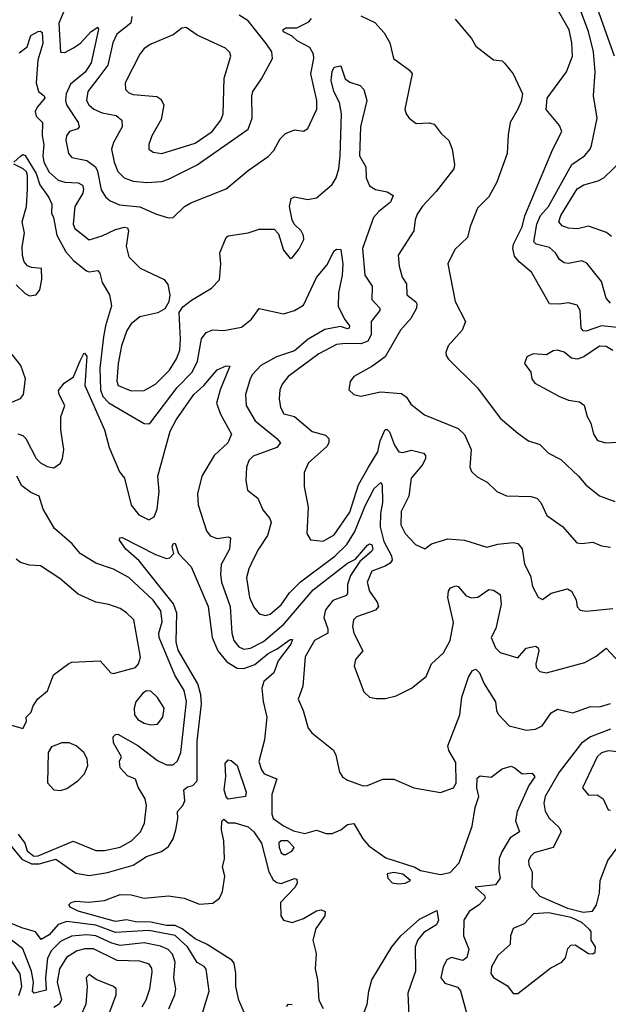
# Model space of a CAD drawing. Extents: x 1678431 to 1860718, y 384618 to 522882.
# Tile 287 of 473: x 1750491 to 1753155, y 499665 to 504120. Entities that reach past the tile are written whole.
import ezdxf

# ---------------------------------------------------------------- set-up
doc = ezdxf.new("R2010")
doc.units = 0

msp = doc.modelspace()

# ---------------------------------------------------------------- linework, layer by layer
at = {"layer": '0CON10XD'}
for points in [[(1753165, 502837.5), (1753145, 502860), (1753124.7, 502935), (1753058.5, 503018.5), (1753035, 503028.8), (1752975, 503017.5), (1752955, 503020.4), (1752935, 503034.5), (1752915.6, 503065.6), (1752889, 503089), (1752829.2, 503105), (1752818.5, 503115), (1752831.6, 503195), (1752848.9, 503235), (1752885.2, 503275), (1752990, 503465), (1753047.1, 503505), (1753073.1, 503535), (1753078.8, 503551.2), (1753104.6, 503675), (1753088.9, 503775), (1753095.2, 503885), (1753088.6, 503975), (1753066.3, 504066.3), (1752976.9, 504305)], [(1753195, 502728.2), (1753125, 502734.8), (1753055, 502710.6), (1753041.7, 502711.7), (1753032.6, 502725), (1753027.5, 502805), (1753015, 502829.2), (1752975, 502839.1), (1752932.4, 502832.4), (1752888.8, 502835), (1752807.7, 502977.7), (1752751.8, 503025), (1752730.1, 503050.1), (1752723.5, 503085), (1752726, 503105), (1752765, 503183.5), (1752777.9, 503232.1), (1752904, 503535), (1752944.4, 503615), (1752935, 503642), (1752874.2, 503714.2), (1752878, 503765), (1752966.7, 503885), (1752993.4, 503955), (1752990.8, 504015), (1752977.9, 504075), (1752880.9, 504245)], [(1753183.2, 503955), (1753154.3, 504035), (1753104.1, 504175)], [(1750688.9, 504155), (1750668.5, 504105), (1750675, 503974), (1750695, 503972.5), (1750735, 503993.2), (1750765.6, 504014.4), (1750815, 504066.2), (1750845, 504086.7), (1750847.3, 504077.3), (1750814.1, 503925), (1750786.6, 503883.4), (1750721.3, 503828.7), (1750701.6, 503785), (1750697.9, 503755), (1750702.4, 503735), (1750755.3, 503655), (1750760.5, 503635), (1750753.6, 503626.4), (1750715.8, 503615), (1750702.7, 503595), (1750700, 503575), (1750712.5, 503515), (1750727.3, 503497.3), (1750795, 503482.5), (1750834.3, 503455), (1750843.7, 503435), (1750860.3, 503350.3), (1750879.3, 503319.3), (1750900, 503300), (1750942.9, 503282.9), (1751035, 503272.9), (1751110.2, 503240.2), (1751165, 503224.2), (1751185, 503225.8), (1751237.5, 503275), (1751265, 503292.2), (1751425, 503354.4), (1751525, 503438.1), (1751615, 503501.9), (1751641.9, 503528.1), (1751669.3, 503580.7), (1751694.6, 503605.4), (1751735, 503621.2), (1751775, 503616.2), (1751795, 503627.5), (1751835.5, 503715), (1751835.5, 503755), (1751809.5, 503875), (1751822.2, 503945), (1751820.5, 503965), (1751804.4, 503994.4), (1751746.5, 504025), (1751725, 504046.4), (1751685.6, 504065), (1751681.5, 504075), (1751695, 504083.1), (1751745, 504082.7), (1751800.1, 504109.9), (1751811.5, 504125)], [(1750998.8, 504135), (1750993.6, 504105), (1750930.2, 504055), (1750913, 504015), (1750890.5, 503915), (1750845, 503853.5), (1750799.2, 503795), (1750793.2, 503755), (1750803.4, 503735), (1750826.5, 503715), (1750865, 503698.8), (1750927.3, 503687.3), (1750953.9, 503665), (1750955.3, 503635), (1750915.9, 503565), (1750905.9, 503535), (1750918.6, 503475), (1750935, 503433.3), (1750963.1, 503405), (1751005, 503389.1), (1751065.9, 503384.1), (1751135, 503388.4), (1751165, 503398), (1751295, 503464), (1751525.4, 503625), (1751542.8, 503675), (1751541.5, 503775), (1751546.5, 503795), (1751585, 503852.5), (1751634.6, 503945.4), (1751631.5, 503975), (1751606.7, 504013.3), (1751524.6, 504114.6), (1751485, 504141.4)], [(1752035, 504138.2), (1752097.7, 504107.7), (1752141.1, 504061.1), (1752165.8, 504015), (1752182.5, 503945), (1752255, 503891.4), (1752267.1, 503875), (1752234, 503715), (1752240, 503695), (1752254.1, 503674.1), (1752285, 503650), (1752345, 503654), (1752366.8, 503646.8), (1752398.8, 503605), (1752433, 503573), (1752448.6, 503535), (1752459.5, 503465), (1752456.7, 503445), (1752376.8, 503343.2), (1752313.5, 503276.5), (1752289.6, 503240.4), (1752280.3, 503215), (1752275.5, 503165), (1752204, 503055), (1752208.8, 503005), (1752222.9, 502955), (1752241.5, 502925), (1752243.9, 502875), (1752283.3, 502843.3), (1752288.6, 502835), (1752287.3, 502815), (1752261.7, 502768.3), (1752215, 502715.6), (1752145.7, 502594.3), (1752085, 502550.5), (1752003.8, 502505), (1751987.5, 502482.5), (1751981.2, 502445), (1752003.3, 502425), (1752035, 502417.1), (1752123.6, 502436.4), (1752218.8, 502428.8), (1752242.2, 502412.2), (1752261.1, 502381.1), (1752322.9, 502332.9), (1752475, 502270.8), (1752505, 502243.8), (1752534.3, 502175), (1752528, 502095), (1752535.7, 502075.7), (1752561.4, 502051.4), (1752607.4, 502027.4), (1752650, 501985), (1752694, 501966), (1752805, 501962.3), (1752831.4, 501955), (1752849.5, 501935), (1752876.3, 501876.3), (1752947.7, 501827.7), (1753013.1, 501753.1), (1753035, 501749.5), (1753085, 501755.5), (1753125, 501739.5), (1753165, 501732.9)], [(1752462.7, 504122.7), (1752535.6, 504035.6), (1752555, 504001.2), (1752635, 503939.2), (1752674.1, 503934.1), (1752685, 503923.8), (1752724, 503875), (1752766.2, 503785), (1752760.5, 503749.5), (1752746.2, 503715), (1752710.8, 503655), (1752701.2, 503598.8), (1752696.9, 503515), (1752650.6, 503385), (1752615, 503319.2), (1752562.7, 503267.3), (1752530.4, 503185), (1752517.9, 503135), (1752460.3, 503079.7), (1752429.6, 503015), (1752461.5, 502845), (1752509.4, 502755), (1752494.3, 502715), (1752430.8, 502645), (1752419.2, 502615), (1752420.9, 502600.9), (1752430, 502585), (1752563.1, 502455), (1752665, 502317.1), (1752745, 502249.4), (1752794.6, 502214.6), (1752845, 502197.3), (1752885, 502158.9), (1752939.8, 502129.8), (1753020.8, 502055), (1753054, 502015), (1753115, 501965.6), (1753185, 501939.4)], [(1751135, 503514.7), (1751285, 503560.9), (1751361.6, 503615), (1751401.1, 503665), (1751412, 503695), (1751415.9, 503855), (1751446.9, 503955), (1751441.9, 503971.9), (1751422.1, 503992.1), (1751295, 504050.5), (1751245, 504084.2), (1751225, 504082), (1751185, 504052.5), (1751085, 504010), (1751055, 503990), (1751035.3, 503964.7), (1750968.5, 503835), (1750969.4, 503805), (1750985, 503789.5), (1751005, 503781.2), (1751112.3, 503772.3), (1751130.2, 503760.2), (1751143.1, 503735), (1751130.7, 503669.3), (1751089.1, 503595), (1751075.7, 503555.7), (1751075.8, 503535), (1751095, 503520.6), (1751135, 503514.7)], [(1750489.3, 503970.7), (1750525, 503997.1), (1750540.9, 504049.1), (1750575, 504066.9), (1750585, 504069.1), (1750592, 504062), (1750595, 504013.3), (1750572.7, 503937.3), (1750565.5, 503835), (1750575.6, 503795.6), (1750601.4, 503775), (1750605.4, 503765), (1750569.3, 503725), (1750560.3, 503705), (1750565, 503683.5), (1750594.6, 503654.6), (1750592.6, 503595), (1750599.5, 503555), (1750596.3, 503505), (1750600.9, 503475), (1750625, 503431), (1750665, 503394.4), (1750695, 503385.6), (1750755, 503382.7), (1750775, 503372.2), (1750780, 503355), (1750776.7, 503335), (1750741.2, 503275), (1750733.7, 503195), (1750741.1, 503175), (1750805, 503124.4), (1750865, 503142.7), (1750925, 503170.7), (1750965, 503181.6), (1750978.9, 503178.9), (1750984, 503165), (1750972.9, 503095), (1750985, 503047.5), (1751036.1, 502996.1), (1751144.2, 502944.2), (1751161.7, 502921.7), (1751171.1, 502875), (1751166.5, 502843.5), (1751148.6, 502811.4), (1751116.5, 502793.5), (1751035, 502775.5), (1750995.8, 502744.2), (1750975.7, 502714.3), (1750951.4, 502645), (1750936.7, 502565), (1750930.8, 502485), (1750936.7, 502465), (1750995, 502440.5), (1751055, 502442.2), (1751105, 502470.7), (1751168.4, 502535), (1751201.3, 502585), (1751215.3, 502625), (1751218.7, 502675), (1751212.5, 502795), (1751228.8, 502821.2), (1751269.1, 502850.9), (1751358.8, 502905), (1751395, 502942.5), (1751400.8, 503015), (1751396.7, 503065), (1751425.8, 503135), (1751435, 503142.9), (1751525, 503155.6), (1751575, 503172), (1751643, 503173), (1751662, 503152), (1751685, 503077.5), (1751715, 503040), (1751725, 503042.5), (1751756.5, 503083.5), (1751776.7, 503125), (1751775.7, 503144.3), (1751765.6, 503165), (1751733.8, 503195), (1751724.2, 503214.2), (1751712.9, 503275), (1751719.4, 503310.6), (1751735, 503319.4), (1751795, 503306.2), (1751835, 503314.6), (1751905, 503374.1), (1751922.9, 503405), (1751935, 503446), (1751942.2, 503505), (1751947.4, 503695), (1751938.7, 503745), (1751912.9, 503795), (1751900.7, 503845)], [(1751900.7, 503845), (1751904.7, 503885.3), (1751914.2, 503905), (1751945, 503911.2), (1751963.4, 503853.4), (1751985, 503837.5), (1752031.9, 503821.9), (1752048.9, 503805), (1752062, 503755), (1752032.8, 503635), (1752029, 503505), (1752057.1, 503455), (1752058.9, 503405), (1752075, 503368.6), (1752101.7, 503351.7), (1752155, 503341.1), (1752182, 503325), (1752168.9, 503295), (1752117, 503253), (1752092.7, 503225), (1752042.9, 503085), (1752053.3, 502965), (1752086.1, 502915), (1752084.8, 502854.8), (1752120.4, 502815), (1752121.8, 502805), (1752081.2, 502755), (1752081.6, 502695), (1752066, 502665), (1752035, 502652.9), (1751965.2, 502654.8), (1751925, 502650.3), (1751845, 502608.1), (1751706.2, 502505), (1751678.5, 502471.5), (1751667.7, 502445), (1751665.4, 502405), (1751671.1, 502365), (1751686.5, 502336.5), (1751735, 502325.4), (1751815, 502257.5), (1751875, 502240.4), (1751890.5, 502225), (1751890, 502205), (1751881.7, 502188.3), (1751797.5, 502115), (1751778.3, 502071.7), (1751778.1, 502008.1), (1751796.5, 501915), (1751790.6, 501795), (1751806.8, 501766.8), (1751865, 501761.2), (1751915, 501789.1), (1751985, 501892.3), (1752023.9, 502016.1), (1752069.7, 502095), (1752112.6, 502165), (1752122.9, 502215), (1752145, 502265.6), (1752155, 502266.4), (1752165, 502255.5), (1752187.9, 502195), (1752207.8, 502165), (1752225, 502161.6), (1752265, 502172.8), (1752319.2, 502159.2), (1752327.7, 502147.7), (1752327.1, 502132.9), (1752313.1, 502105), (1752263.2, 502045), (1752252, 501965), (1752218.2, 501895), (1752216.5, 501835), (1752235.6, 501795), (1752282.9, 501745), (1752325, 501725.6), (1752355, 501748.1), (1752429.1, 501770.9), (1752505, 501765.7), (1752605, 501733.3), (1752655, 501747.1), (1752725, 501754.6), (1752745, 501750.6), (1752765.3, 501725.3), (1752776.2, 501656.2), (1752803.2, 501603.2), (1752812.2, 501555), (1752837, 501507), (1752857, 501497), (1752896.2, 501525), (1752970, 501545), (1752989.2, 501535), (1753009.4, 501495), (1753015, 501463.3), (1753027.8, 501447.8), (1753055.5, 501444.5), (1753175, 501456.2)], [(1750464, 503475), (1750495, 503503.1), (1750505, 503510), (1750515, 503505.7), (1750566, 503425), (1750582.4, 503372.4), (1750623.1, 503315), (1750637.1, 503285), (1750634.7, 503245), (1750643.9, 503225), (1750659.8, 503145), (1750700.3, 503070.3), (1750735, 503030.4), (1750793.3, 502983.3), (1750805, 502979.5), (1750845, 502985.5), (1750853.3, 502973.3), (1750865, 502931.2), (1750896.9, 502875), (1750906.8, 502825), (1750878.6, 502735), (1750870, 502685), (1750853.2, 502543.2), (1750856.6, 502445), (1750867.9, 502415), (1750895, 502386.4), (1750982.5, 502335), (1751055, 502292.7), (1751075, 502291.8), (1751085, 502299.5), (1751203.8, 502456.2), (1751271.2, 502525), (1751295.9, 502575), (1751314.5, 502675.5), (1751335, 502704.6), (1751365, 502716.9), (1751415, 502713.8), (1751495, 502728.5), (1751539.5, 502765), (1751575, 502814), (1751685, 502789.3), (1751735, 502804.2), (1751775, 502828.2), (1751835, 502953.3), (1751881.2, 503008.8), (1751915, 503073.8), (1751925, 503082), (1751945, 503080), (1751953.5, 503013.5), (1751950.3, 502965), (1751933.6, 502885), (1751933.1, 502823.1), (1751963, 502763), (1751984.2, 502735), (1751982, 502725), (1751975, 502721.8), (1751942.3, 502732.3), (1751871.9, 502718.1), (1751796, 502674), (1751735, 502622.6), (1751653.8, 502595), (1751583.1, 502555), (1751544.6, 502515), (1751534, 502495), (1751512.7, 502425), (1751516.1, 502375), (1751557.3, 502305), (1751655.6, 502225), (1751671.9, 502205), (1751655.6, 502185), (1751547.8, 502145), (1751528.5, 502125), (1751517.8, 502095), (1751514.5, 502035), (1751522, 501992), (1751569.4, 501955), (1751591.8, 501901.8), (1751623.3, 501863.3), (1751628.9, 501845), (1751613.2, 501786.8), (1751571.5, 501725), (1751549.8, 501680.2)], [(1750475, 502921.2), (1750515, 502882), (1750535, 502870.8), (1750565, 502875.8), (1750581.9, 502898.1), (1750591.8, 502945), (1750589.5, 502995), (1750545, 502998.5), (1750526.4, 503006.4), (1750511.5, 503025), (1750504, 503054), (1750502.9, 503092.9), (1750512.9, 503155), (1750502.4, 503205), (1750521.7, 503275), (1750526.1, 503353.9), (1750526.4, 503415), (1750521.3, 503431.3), (1750506.9, 503445), (1750464.2, 503465.8)], [(1753169.1, 503139.1), (1753146.9, 503156.9), (1753065, 503186.3), (1753015.8, 503174.2), (1752975, 503176.2), (1752946.7, 503186.8), (1752930.8, 503205), (1752940.8, 503235), (1753015, 503354.6), (1753045, 503373.3), (1753109.1, 503390.9), (1753135, 503404.5), (1753216.6, 503483.4)], [(1750483.1, 502246.9), (1750505, 502238.5), (1750518.5, 502225), (1750565.5, 502135), (1750585.6, 502115), (1750615, 502098.2), (1750645, 502092.9), (1750676.1, 502113.9), (1750685.4, 502135), (1750690, 502175), (1750677.8, 502265), (1750677.1, 502322.9), (1750695.7, 502374.3), (1750669.4, 502425), (1750667, 502443), (1750691.9, 502475), (1750735, 502504.3), (1750765, 502576), (1750780.8, 502609.2), (1750785, 502611.2), (1750795, 502597.5), (1750786.1, 502465), (1750875.3, 502265), (1750895.4, 502185), (1750942.9, 502075), (1750965.9, 502045), (1750995, 501924), (1751030.1, 501880.1), (1751075, 501857.5), (1751099.9, 501870.1), (1751113.4, 501905), (1751121.5, 501985), (1751116.7, 502055), (1751171.7, 502258.3), (1751199.7, 502310.3), (1751279.7, 502425), (1751324.8, 502465.2), (1751385, 502535.8), (1751425, 502554), (1751442.5, 502552.5), (1751398.5, 502445), (1751382.3, 502385), (1751400, 502335), (1751450, 502245), (1751432.7, 502205), (1751371.7, 502148.3), (1751315.5, 502055), (1751295.5, 501975), (1751298.8, 501925), (1751337.2, 501807.2), (1751352.5, 501785), (1751385, 501772.1), (1751435, 501780.5), (1751445.6, 501775), (1751441, 501725), (1751402.8, 501655), (1751399.2, 501609.2), (1751404.2, 501575), (1751444.3, 501465), (1751451.4, 501345), (1751460.5, 501310.5), (1751482.2, 501282.2), (1751505, 501271.8), (1751535, 501276.4), (1751595, 501307.1), (1751687, 501385), (1751819.7, 501540.3), (1751975, 501661.7), (1752011.2, 501678.8), (1752065, 501742.5), (1752075, 501748.5), (1752085, 501744.4), (1752088.8, 501725), (1752084.7, 501715), (1752031.2, 501668.8), (1751987.7, 501605), (1751974.4, 501565), (1751975.3, 501525), (1751970.5, 501515), (1751908.5, 501491.5), (1751875, 501450), (1751867.5, 501415), (1751885.3, 501364.7), (1751886.3, 501343.7), (1751825, 501311.2), (1751782.8, 501237.2), (1751772.1, 501105), (1751751.8, 501045), (1751774.4, 500995), (1751796, 500915), (1751813.4, 500893.4), (1751911.5, 500815), (1751922.6, 500792.6), (1751938.1, 500715), (1751952.5, 500695), (1751975, 500679.4), (1752045, 500653.1), (1752065, 500655.7), (1752135, 500684.2), (1752185, 500683.8), (1752275, 500643.8), (1752395, 500623.8), (1752455, 500644.2), (1752466.8, 500665), (1752465, 500758.8), (1752433.3, 500813.3), (1752428.5, 500835), (1752483.7, 500975), (1752492.6, 501055), (1752522.3, 501145), (1752540, 501175), (1752555, 501181.1), (1752572.7, 501165), (1752593.9, 501115), (1752644.3, 501034.3), (1752648.9, 500995), (1752657.2, 500977.2), (1752706.7, 500925), (1752785, 500905.4), (1752825, 500910), (1752855.2, 500924.8), (1752895.9, 500984.1), (1752925, 501000), (1752995, 500983.8), (1753075, 501011.9), (1753115, 501011.4), (1753165, 501025.5)], [(1753175, 502622.9), (1753145, 502641.6), (1753115, 502643.5), (1753045, 502594.2), (1753015, 502584.7), (1752988.9, 502588.9), (1752955, 502615.6), (1752925, 502624.2), (1752905, 502622), (1752875, 502604), (1752815, 502608), (1752786.7, 502595), (1752776.2, 502565), (1752803.8, 502525), (1752808.6, 502495), (1752822, 502475), (1752934.6, 502414.6), (1752975, 502398.6), (1753025, 502391.4), (1753045.5, 502375.5), (1753060, 502325), (1753075.7, 502295), (1753087.5, 502245), (1753106.9, 502216.9), (1753144.3, 502205.7), (1753195, 502208.6)], [(1750455, 502389.6), (1750494, 502406), (1750507.7, 502425), (1750517.1, 502495), (1750495.9, 502555), (1750457.3, 502605)], [(1750484.7, 500435), (1750514.3, 500394.3), (1750525, 500358.9), (1750555, 500335.9), (1750575, 500337.2), (1750732.7, 500402.7), (1750835, 500360.3), (1750875, 500361.4), (1750945, 500376.4), (1750996.8, 500405), (1751037.3, 500445), (1751056.6, 500485), (1751064.2, 500565), (1751058.6, 500595), (1751027.5, 500647.5), (1751015, 500683.8), (1750979.5, 500699.5), (1750945.7, 500735.7), (1750942, 500765), (1750952.5, 500785), (1750915, 500848.8), (1750914.4, 500875), (1750925, 500885.8), (1750935, 500886.9), (1751025, 500836.1), (1751115, 500767.8), (1751155, 500748.6), (1751185, 500748.5), (1751205, 500766.7), (1751220.8, 500805), (1751246.7, 501035), (1751235.2, 501085.2), (1751192.7, 501155), (1751121.7, 501325), (1751121.3, 501345), (1751135.5, 501395), (1751130.4, 501445), (1751095, 501493.2), (1750985, 501595.7), (1750915, 501634.1), (1750835, 501660.9), (1750765.4, 501705), (1750728.1, 501748.1), (1750648.1, 501818.1), (1750597.3, 501905), (1750579.4, 501965), (1750540.7, 501980.7), (1750501.2, 502011.2), (1750477.9, 502055)], [(1751549.8, 501680.2), (1751528.5, 501635), (1751518, 501595), (1751531.1, 501505), (1751551.4, 501461.4), (1751575, 501431.1), (1751604, 501424), (1751625, 501430.4), (1751675, 501472), (1751712.7, 501527.3), (1751762.7, 501577.3), (1751916.8, 501693.2), (1751972, 501745), (1752008.3, 501805), (1752055, 501920.9), (1752095, 501998.2), (1752125, 502025.6), (1752131.1, 502015), (1752132.6, 501935), (1752124.1, 501885.9), (1752122.6, 501825), (1752139.3, 501759.3), (1752174.1, 501695), (1752177.6, 501675), (1752168.5, 501661.5), (1752145, 501646.8), (1752084.6, 501625), (1752063.5, 501575), (1752074.1, 501535), (1752109.7, 501485), (1752114.6, 501465), (1752101.7, 501448.3), (1752015, 501417.9), (1752002.2, 501405), (1751997.1, 501375), (1752002.9, 501345), (1752044.5, 501265), (1752010.6, 501225), (1752004.4, 501195), (1752049.1, 501079.1), (1752073.8, 501055), (1752105, 501048.6), (1752145, 501049.2), (1752195, 501061.4), (1752265, 501096), (1752331.1, 501148.9), (1752355.6, 501205), (1752408.9, 501255), (1752439.1, 501310.9), (1752455, 501392.5), (1752429.2, 501505), (1752431.2, 501535), (1752440.5, 501549.5), (1752465, 501559.1), (1752475, 501555.6), (1752510, 501515), (1752535, 501504), (1752565, 501507.3), (1752615, 501542.2), (1752635, 501539.4), (1752665, 501520), (1752670.8, 501475), (1752646.2, 501365), (1752625.4, 501325), (1752645, 501277.5), (1752665, 501256.9), (1752745, 501232.5), (1752783.6, 501276.4), (1752826.2, 501286.2), (1752837.4, 501277.4), (1752841.1, 501265), (1752826.5, 501205), (1752828.9, 501188.9), (1752845, 501171.4), (1752875, 501165.6), (1753048.3, 501211.7), (1753100.4, 501239.6), (1753145, 501275.8), (1753231.4, 501185)], [(1750432.5, 500405), (1750501.3, 500321.3), (1750545, 500300.5), (1750579.8, 500300.2), (1750655, 500321.2), (1750745, 500258.4), (1750805, 500247.3), (1750888.6, 500261.4), (1751005.2, 500294.8), (1751065, 500333.6), (1751133.1, 500356.9), (1751165, 500378.8), (1751185, 500413.3), (1751198.1, 500455), (1751206.9, 500505), (1751205, 500537.5), (1751229.2, 500565), (1751238.1, 500585), (1751234, 500635), (1751250.9, 500649.1), (1751275, 500655.6), (1751293.8, 500676.2), (1751294.2, 500855), (1751313.2, 501025), (1751310.9, 501065), (1751297.7, 501115), (1751207.9, 501267.9), (1751199.4, 501305), (1751202.1, 501435), (1751187.1, 501477.1), (1751031.3, 501671.3), (1750971.4, 501725), (1750942.5, 501765), (1750944.5, 501775.5), (1750955, 501776.5), (1751105, 501700.7), (1751155, 501681.8), (1751170, 501685), (1751188, 501705), (1751180.9, 501735), (1751185, 501748.8), (1751195, 501752), (1751210, 501705), (1751266.7, 501645), (1751344.7, 501465), (1751361.9, 501325), (1751387.3, 501265), (1751429, 501215), (1751475, 501186.2), (1751505, 501184.1), (1751555, 501203.2), (1751615, 501251.7), (1751656.8, 501273.2), (1751715, 501316.4), (1751725.4, 501315.4), (1751718.5, 501295), (1751661.3, 501218.7), (1751640.8, 501165), (1751596.4, 501125), (1751587.5, 501095), (1751593.6, 501035), (1751610, 500965), (1751598.7, 500861.3), (1751573.8, 500763.8), (1751585, 500725.7), (1751597.1, 500707.1), (1751655.5, 500685), (1751631.9, 500615), (1751632.4, 500525), (1751638.2, 500505), (1751685, 500472.3), (1751730.4, 500450.4), (1751782.3, 500437.7), (1751835, 500453.1), (1751878.3, 500438.3), (1751905, 500437.3), (1751945, 500454.7), (1751975, 500478.6), (1752003.8, 500483.8), (1752043.8, 500413.8), (1752071.7, 500381.7), (1752148.3, 500328.3), (1752279.2, 500285), (1752305, 500270.8), (1752395, 500251.9), (1752438.9, 500261.1), (1752479.4, 500305), (1752539.5, 500470.5), (1752552.7, 500555), (1752569.3, 500605), (1752560, 500645), (1752561.5, 500688.5), (1752575, 500698.1), (1752625, 500693.1), (1752675, 500730.4), (1752715, 500742.1), (1752734.1, 500734.1), (1752765, 500707.8), (1752811.1, 500711.1), (1752823.3, 500695), (1752795.8, 500655), (1752742.7, 500537.3), (1752735.3, 500495), (1752753.1, 500445), (1752711.7, 500418.3), (1752673.8, 500355), (1752661.5, 500325), (1752659.9, 500269.9), (1752665.3, 500235), (1752645, 500205.8), (1752553.3, 500195), (1752595, 500157.1), (1752597.8, 500145), (1752572.7, 500117.3), (1752525.8, 500085), (1752501.9, 500045), (1752499.2, 499975), (1752524, 499915), (1752515, 499877.5), (1752496.1, 499863.9), (1752445, 499876.7), (1752425, 499865.6), (1752407.5, 499835), (1752396.5, 499785), (1752415, 499761.1), (1752472.4, 499742.4), (1752486.6, 499726.6), (1752516.5, 499615)], [(1750449.3, 500929.3), (1750505, 500913.3), (1750522.5, 500945), (1750520, 500965), (1750543.6, 500986.4), (1750551.2, 501015), (1750572.7, 501047.3), (1750616.6, 501083.4), (1750644.5, 501155.5), (1750713, 501207), (1750727.3, 501212.7), (1750855, 501218.6), (1750904.2, 501165), (1750915, 501161.1), (1751015, 501188.8), (1751028, 501205), (1751037.5, 501235), (1751006.9, 501405), (1750975, 501437.1), (1750945, 501455.6), (1750895, 501473.5), (1750835, 501484.5), (1750755, 501521.1), (1750672.4, 501592.4), (1750585, 501648.6), (1750535, 501651.4), (1750495, 501664), (1750475, 501678.8)], [(1751085, 500929.1), (1751115, 500933.1), (1751139.6, 500965), (1751144.5, 501005), (1751115, 501052.9), (1751085, 501081.2), (1751065, 501084), (1751047.9, 501072.1), (1751016.6, 501033.4), (1751009.6, 501005), (1751011.2, 500975), (1751025, 500954.4), (1751055, 500937.3), (1751085, 500929.1)], [(1753165, 500909.2), (1753074, 500876), (1753034, 500846), (1752932.4, 500715), (1752868.8, 500605), (1752862.8, 500575), (1752869.1, 500539.1), (1752887.6, 500507.6), (1752933.3, 500465), (1752941.1, 500445), (1752905.3, 500374.7), (1752820.2, 500349.8), (1752804.2, 500335), (1752794.3, 500315), (1752795.8, 500295), (1752811.1, 500265), (1752809.1, 500195), (1752845, 500154.8), (1752970.1, 500100.1), (1753041.5, 500081.5), (1753083.4, 500086.6), (1753101.8, 500115), (1753115, 500170), (1753118.6, 500225), (1753152.9, 500315), (1753195, 500372.9)], [(1750675, 500632.3), (1750705, 500642.1), (1750754.3, 500675.7), (1750785, 500707.1), (1750800, 500745), (1750796.1, 500775), (1750781.5, 500805), (1750746.2, 500835), (1750715, 500848.2), (1750682.1, 500847.9), (1750635, 500830), (1750619.4, 500805), (1750616.6, 500666.6), (1750645, 500635.6), (1750675, 500632.3)], [(1753315, 500795.6), (1753155, 500812.1), (1753125, 500803.6), (1753104.8, 500785.2), (1753038, 500645), (1753065, 500611.2), (1753105, 500612.9), (1753132, 500595), (1753155, 500544.2), (1753165, 500543.1)], [(1751435, 500593.7), (1751425, 500603.2), (1751415.9, 500635), (1751423.7, 500696.3), (1751420.8, 500755), (1751435, 500770.8), (1751448.8, 500768.8), (1751475.9, 500745.9), (1751515.6, 500624.4), (1751513.3, 500605), (1751445, 500594), (1751435, 500593.7)], [(1751512.5, 499615), (1751483.5, 499683.5), (1751469.3, 499745), (1751469.5, 499805), (1751461.6, 499851.6), (1751451.8, 499865), (1751338.9, 499935), (1751285, 499961.7), (1751227.1, 500007.1), (1751195, 500020.9), (1751155, 500021.4), (1751083.8, 500036.2), (1751015, 500038.6), (1750975, 500047.4), (1750925, 500040.4), (1750755, 500086.2), (1750719.2, 500105), (1750713.8, 500115), (1750723.3, 500125), (1750745, 500131.5), (1750802.6, 500127.4), (1750875, 500134.4), (1750945, 500161.1), (1750995, 500159.6), (1751055, 500144.5), (1751165, 500156.4), (1751235, 500144.5), (1751305, 500118.8), (1751365, 500121.9), (1751394.6, 500145.4), (1751408.5, 500175), (1751418.9, 500245), (1751408.2, 500285), (1751417.5, 500322.5), (1751414.3, 500404.3), (1751404.5, 500455), (1751406.4, 500493.6), (1751415, 500503.1), (1751435, 500486.8), (1751465, 500486), (1751525, 500468.5), (1751550.2, 500445), (1751585, 500394.5), (1751619.2, 500265), (1751638.9, 500228.9), (1751655, 500216.3), (1751675, 500211.4), (1751735, 500233.5), (1751745, 500231.2), (1751746.7, 500215), (1751737.1, 500195), (1751672, 500125), (1751673.6, 500065), (1751685.6, 500045.6), (1751725, 500034.4), (1751775, 500053.8), (1751835, 500087.5), (1751855, 500092.5), (1751873.3, 500085), (1751872, 500065), (1751831.7, 500008.3), (1751817.8, 499955), (1751833.6, 499895), (1751828.2, 499825), (1751839.4, 499775), (1751845, 499683.8), (1751865, 499645.5)], [(1751685, 500342.1), (1751695, 500342.9), (1751722, 500358), (1751733.6, 500375), (1751705.1, 500405.1), (1751674.8, 500405.2), (1751664, 500396), (1751665.7, 500375), (1751675, 500351.1), (1751685, 500342.1)], [(1752205, 500210), (1752235, 500213.1), (1752260, 500225), (1752225, 500254.4), (1752185, 500261.1), (1752154.4, 500255.6), (1752158, 500235), (1752177.5, 500215), (1752205, 500210)], [(1752047.9, 499625), (1752063.9, 499665), (1752070.6, 499725), (1752084.7, 499775), (1752175.3, 499924.7), (1752215.5, 499975), (1752300.1, 500049.9), (1752379.5, 500089.5), (1752386.1, 500046.1), (1752377.2, 500025), (1752319.5, 499990.5), (1752292.6, 499957.4), (1752280.3, 499925), (1752282.8, 499815), (1752248.5, 499715), (1752252.1, 499615)], [(1752745, 499713.8), (1752895, 499830), (1752945, 499856), (1752960.8, 499875), (1752972.4, 499917.6), (1752985, 499932), (1753005, 499934.2), (1753065, 499894.2), (1753085, 499894), (1753095, 499901.2), (1753096.9, 499925), (1753077.1, 499955), (1753076.9, 499995), (1753069.2, 500005), (1753035.3, 500035.3), (1752987.3, 500057.3), (1752885, 500078.4), (1752816.7, 500075), (1752775, 500029.2), (1752725, 500007.8), (1752712, 499975), (1752711.1, 499935), (1752655, 499886.5), (1752626.9, 499835), (1752624, 499805), (1752635, 499785.6), (1752699.3, 499749.3), (1752725, 499713.8), (1752745, 499713.8)], [(1751295, 499546.2), (1751348.2, 499725), (1751334.5, 499824.5), (1751325.9, 499835.9), (1751293.9, 499853.9), (1751250.6, 499925), (1751195, 499976.1), (1751075, 499998.8), (1750925, 499989.9), (1750835, 500023.4), (1750705, 500040), (1750665, 500026.1), (1750625, 499980), (1750587.8, 499957.8), (1750562.8, 499992.8), (1750501, 500011), (1750416.3, 500046.3)], [(1751165.3, 499645), (1751192.8, 499707.2), (1751198, 499735), (1751188.7, 499785), (1751195.2, 499855), (1751181.9, 499891.9), (1751162.5, 499912.5), (1751127.8, 499927.8), (1751055, 499942.6), (1750945, 499931.7), (1750907.7, 499942.3), (1750835, 499974.6), (1750795, 499979.4), (1750725, 499973.4), (1750675, 499949.2), (1750635, 499908.9), (1750616.4, 499873.6), (1750607.9, 499785), (1750611.5, 499728.5), (1750555.9, 499715.9), (1750549.2, 499725), (1750552.8, 499765), (1750545, 499814.5), (1750505, 499916), (1750432, 499972)], [(1751045, 499653.8), (1751063.6, 499685), (1751079.5, 499735), (1751091.1, 499811.1), (1751089.2, 499829.2), (1751077.1, 499847.1), (1751035, 499860.7), (1750932.5, 499862.5), (1750825, 499915.5), (1750785, 499916.2), (1750747.5, 499905), (1750702.7, 499877.3), (1750670.4, 499825), (1750660.8, 499765), (1750680.6, 499685), (1750670.2, 499665), (1750645, 499650.2)], [(1750486.8, 499705), (1750500.3, 499745), (1750492.6, 499802.6), (1750455, 499860.6)], [(1750899.4, 499630.6), (1750927.2, 499707.2), (1750926.9, 499735), (1750916.2, 499745), (1750836.7, 499776.7), (1750805, 499800), (1750792.5, 499785), (1750796, 499745), (1750789.6, 499665), (1750767.5, 499615)], [(1751698.8, 499655), (1751707.5, 499665), (1751725, 499663.8)]]:
    msp.add_lwpolyline(points, dxfattribs=at)

doc.saveas('drawing.dxf')
